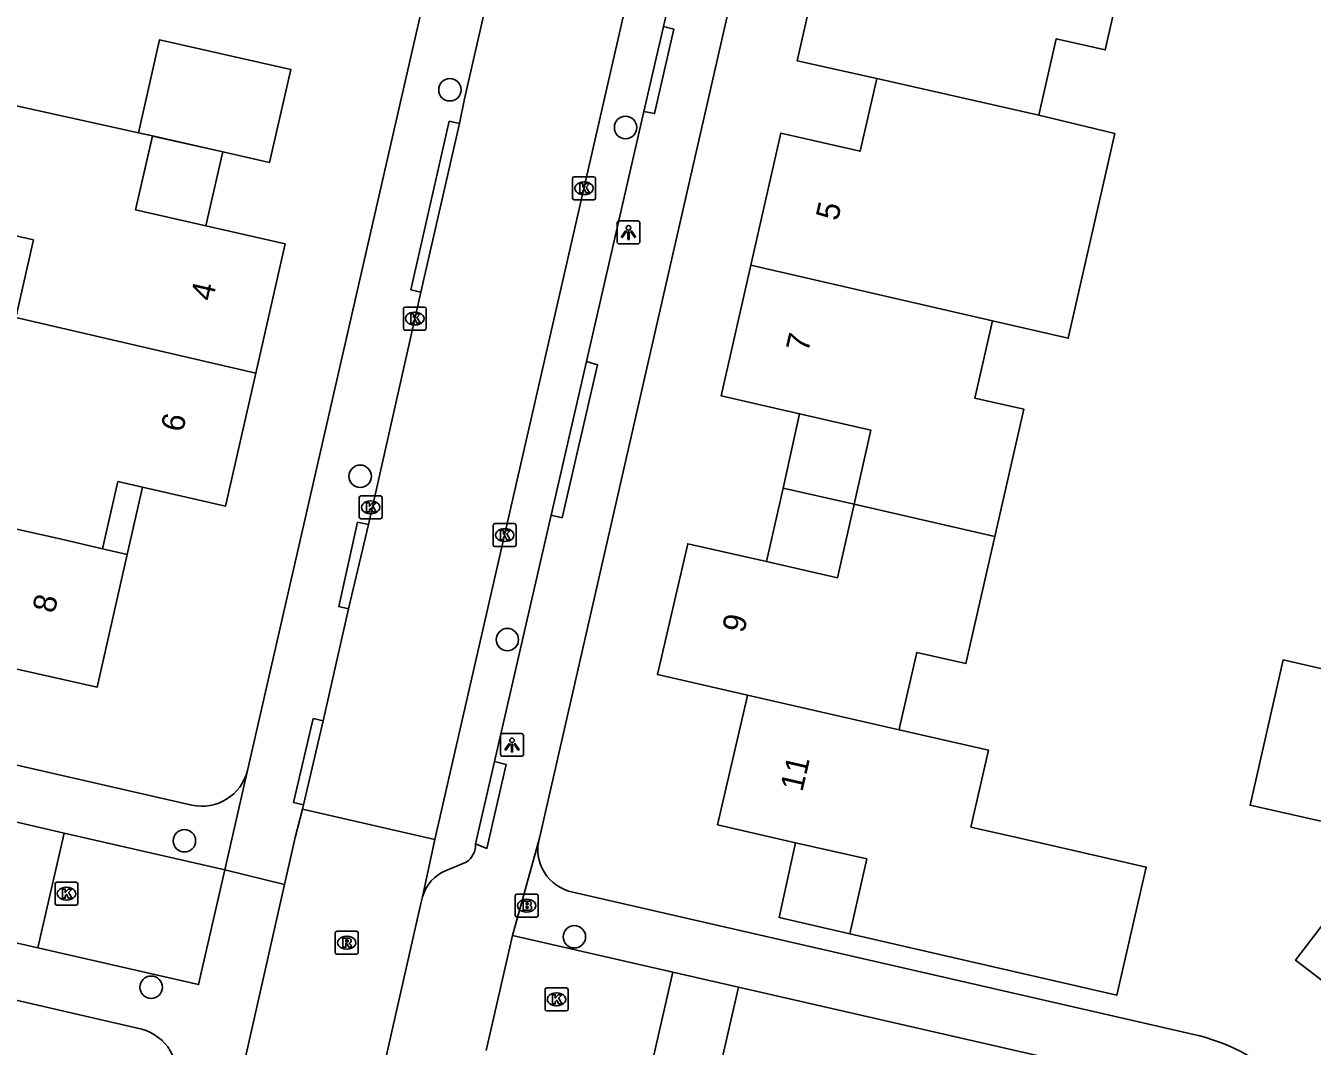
# Model space of a CAD drawing. Extents: x 159628 to 160723, y 388176 to 389416.
# Drawn here: x 160301.6 to 160357.7, y 388631.7 to 388676.2 of the extents above; entities that cross this region are included whole.
import ezdxf

# ---------------------------------------------------------------- set-up
doc = ezdxf.new("R2010")
doc.units = 0
for name, color, linetype in [('IMGEO_Boom', 7, 'Continuous'), ('IMGEO_Brandkraan', 7, 'Continuous'), ('IMGEO_Kolk', 7, 'Continuous'), ('IMGEO_Lichtpunt', 7, 'Continuous'), ('IMGEO_Muur', 7, 'Continuous'), ('IMGEO_Pand', 7, 'Continuous'), ('IMGEO_Pand_nummerreeks', 7, 'Continuous'), ('IMGEO_Pand_overbouw', 7, 'Continuous'), ('IMGEO_Rijbaan_lokaal_open', 7, 'Continuous'), ('IMGEO_Rioolput', 7, 'Continuous'), ('IMGEO_Voetpad_open', 7, 'Continuous')]:
    doc.layers.add(name, color=color, linetype=linetype)

msp = doc.modelspace()

# ---------------------------------------------------------------- linework, layer by layer
at = {"layer": 'IMGEO_Boom'}
for centre in [(160320.091, 388673.381), (160327.753, 388671.736), (160316.176, 388656.521), (160322.596, 388649.398), (160308.511, 388640.626), (160325.519, 388636.439), (160307.061, 388634.236)]:
    msp.add_circle(centre, 0.489, dxfattribs=at)
at = {"layer": 'IMGEO_Brandkraan'}
for p, q in [((160322.938, 388637.372), (160322.938, 388638.224)), ((160323.013, 388638.298), (160323.865, 388638.298)), ((160323.426, 388638.078), (160323.451, 388638.078)), ((160323.939, 388638.224), (160323.939, 388637.372)), ((160323.449, 388637.518), (160323.424, 388637.518)), ((160323.865, 388637.298), (160323.013, 388637.298))]:
    msp.add_line(p, q, dxfattribs=at)
for points in [[(160322.938, 388637.372), (160322.938, 388638.224)], [(160323.013, 388638.298), (160323.865, 388638.298)], [(160323.286, 388637.998), (160323.286, 388637.598), (160323.499, 388637.598)], [(160323.517, 388637.998), (160323.286, 388637.998)], [(160323.939, 388638.224), (160323.939, 388637.372)], [(160323.465, 388637.917), (160323.411, 388637.917), (160323.411, 388637.841)], [(160323.411, 388637.841), (160323.464, 388637.841)], [(160323.473, 388637.765), (160323.411, 388637.765), (160323.411, 388637.684)], [(160323.411, 388637.684), (160323.473, 388637.684)], [(160323.865, 388637.298), (160323.013, 388637.298)]]:
    msp.add_lwpolyline(points, dxfattribs=at)
for centre, radius, start, end in [((160323.015, 388638.222), 0.0765, 91.552, 178.448), ((160323.015, 388638.222), 0.0765, 91.552, 178.448), ((160323.521, 388637.853), 0.145, 59.4692, 91.5367), ((160323.546, 388637.9), 0.0922, 285.5137, 58.1501), ((160323.863, 388638.222), 0.0765, 1.552, 88.448), ((160323.863, 388638.222), 0.0765, 1.552, 88.448), ((160323.466, 388637.879), 0.0379, 267.8285, 90.9355), ((160323.474, 388637.724), 0.0404, 269.8759, 90.5077), ((160323.505, 388637.849), 0.251, 268.6676, 293.5347), ((160323.551, 388637.708), 0.105, 301.3115, 78.989), ((160323.015, 388637.374), 0.0765, 181.552, 268.448), ((160323.015, 388637.374), 0.0765, 181.552, 268.448), ((160323.863, 388637.374), 0.0765, 271.552, 358.448), ((160323.863, 388637.374), 0.0765, 271.552, 358.448)]:
    msp.add_arc(centre, radius, start, end, dxfattribs=at)
for centre, major_axis, ratio, start_param, end_param in [((160323.425, 388637.798), (-0.387, 0.002), 0.722429, 4.712389, 7.853982), ((160323.45, 388637.798), (-0.39, 0.002), 0.717154, 1.570796, 4.712389)]:
    msp.add_ellipse(centre, major_axis=major_axis, ratio=ratio, start_param=start_param, end_param=end_param, dxfattribs=at)
at = {"layer": 'IMGEO_Kolk'}
for p, q in [((160325.441, 388668.659), (160325.441, 388669.511)), ((160325.516, 388669.585), (160326.368, 388669.585)), ((160325.929, 388669.365), (160325.954, 388669.365)), ((160326.442, 388669.511), (160326.442, 388668.659)), ((160325.952, 388668.805), (160325.927, 388668.805)), ((160326.368, 388668.585), (160325.516, 388668.585)), ((160318.061, 388662.976), (160318.061, 388663.828)), ((160318.136, 388663.902), (160318.988, 388663.902)), ((160319.062, 388663.828), (160319.062, 388662.976)), ((160318.549, 388663.682), (160318.574, 388663.682)), ((160318.988, 388662.902), (160318.136, 388662.902)), ((160318.572, 388663.122), (160318.547, 388663.122)), ((160316.135, 388654.741), (160316.135, 388655.593)), ((160316.21, 388655.667), (160317.062, 388655.667)), ((160316.623, 388655.447), (160316.648, 388655.447)), ((160317.136, 388655.593), (160317.136, 388654.741)), ((160316.646, 388654.887), (160316.621, 388654.887)), ((160317.062, 388654.667), (160316.21, 388654.667)), ((160321.98, 388653.531), (160321.98, 388654.383)), ((160322.055, 388654.457), (160322.907, 388654.457)), ((160322.468, 388654.237), (160322.493, 388654.237)), ((160322.981, 388654.383), (160322.981, 388653.531)), ((160322.491, 388653.677), (160322.466, 388653.677)), ((160322.907, 388653.457), (160322.055, 388653.457)), ((160302.869, 388637.893), (160302.869, 388638.745)), ((160302.944, 388638.819), (160303.796, 388638.819)), ((160303.357, 388638.599), (160303.382, 388638.599)), ((160303.87, 388638.745), (160303.87, 388637.893)), ((160303.38, 388638.039), (160303.355, 388638.039)), ((160303.796, 388637.819), (160302.944, 388637.819)), ((160324.241, 388633.281), (160324.241, 388634.133)), ((160324.316, 388634.207), (160325.168, 388634.207)), ((160325.242, 388634.133), (160325.242, 388633.281)), ((160324.729, 388633.987), (160324.754, 388633.987)), ((160325.168, 388633.207), (160324.316, 388633.207)), ((160324.752, 388633.427), (160324.727, 388633.427))]:
    msp.add_line(p, q, dxfattribs=at)
for points in [[(160325.441, 388668.659), (160325.441, 388669.511)], [(160325.516, 388669.585), (160326.368, 388669.585)], [(160326.442, 388669.511), (160326.442, 388668.659)], [(160325.762, 388669.285), (160325.885, 388669.285), (160325.885, 388669.134), (160326.015, 388669.285), (160326.179, 388669.285), (160326.033, 388669.134), (160326.186, 388668.885), (160326.034, 388668.885), (160325.949, 388669.049), (160325.885, 388668.982), (160325.885, 388668.885), (160325.762, 388668.885), (160325.762, 388669.285)], [(160326.368, 388668.585), (160325.516, 388668.585)], [(160318.061, 388662.976), (160318.061, 388663.828)], [(160318.136, 388663.902), (160318.988, 388663.902)], [(160319.062, 388663.828), (160319.062, 388662.976)], [(160318.382, 388663.602), (160318.505, 388663.602), (160318.505, 388663.451), (160318.635, 388663.602), (160318.799, 388663.602), (160318.653, 388663.451), (160318.806, 388663.202), (160318.654, 388663.202), (160318.569, 388663.366), (160318.505, 388663.299), (160318.505, 388663.202), (160318.382, 388663.202), (160318.382, 388663.602)], [(160318.988, 388662.902), (160318.136, 388662.902)], [(160316.135, 388654.741), (160316.135, 388655.593)], [(160316.21, 388655.667), (160317.062, 388655.667)], [(160316.456, 388655.367), (160316.579, 388655.367), (160316.579, 388655.216), (160316.709, 388655.367), (160316.873, 388655.367), (160316.727, 388655.216), (160316.88, 388654.967), (160316.728, 388654.967), (160316.643, 388655.131), (160316.579, 388655.064), (160316.579, 388654.967), (160316.456, 388654.967), (160316.456, 388655.367)], [(160317.136, 388655.593), (160317.136, 388654.741)], [(160317.062, 388654.667), (160316.21, 388654.667)], [(160321.98, 388653.531), (160321.98, 388654.383)], [(160322.055, 388654.457), (160322.907, 388654.457)], [(160322.981, 388654.383), (160322.981, 388653.531)], [(160322.301, 388654.157), (160322.424, 388654.157), (160322.424, 388654.006), (160322.554, 388654.157), (160322.718, 388654.157), (160322.572, 388654.006), (160322.725, 388653.757), (160322.573, 388653.757), (160322.488, 388653.921), (160322.424, 388653.854), (160322.424, 388653.757), (160322.301, 388653.757), (160322.301, 388654.157)], [(160322.907, 388653.457), (160322.055, 388653.457)], [(160302.869, 388637.893), (160302.869, 388638.745)], [(160302.944, 388638.819), (160303.796, 388638.819)], [(160303.19, 388638.519), (160303.313, 388638.519), (160303.313, 388638.368), (160303.443, 388638.519), (160303.607, 388638.519), (160303.461, 388638.368), (160303.614, 388638.119), (160303.462, 388638.119), (160303.377, 388638.283), (160303.313, 388638.216), (160303.313, 388638.119), (160303.19, 388638.119), (160303.19, 388638.519)], [(160303.87, 388638.745), (160303.87, 388637.893)], [(160303.796, 388637.819), (160302.944, 388637.819)], [(160324.241, 388633.281), (160324.241, 388634.133)], [(160324.316, 388634.207), (160325.168, 388634.207)], [(160325.242, 388634.133), (160325.242, 388633.281)], [(160324.562, 388633.907), (160324.685, 388633.907), (160324.685, 388633.756), (160324.815, 388633.907), (160324.979, 388633.907), (160324.833, 388633.756), (160324.986, 388633.507), (160324.834, 388633.507), (160324.749, 388633.671), (160324.685, 388633.604), (160324.685, 388633.507), (160324.562, 388633.507), (160324.562, 388633.907)], [(160325.168, 388633.207), (160324.316, 388633.207)]]:
    msp.add_lwpolyline(points, dxfattribs=at)
for centre, start, end in [((160325.518, 388669.509), 91.552, 178.448), ((160325.518, 388669.509), 91.552, 178.448), ((160326.366, 388669.509), 1.552, 88.448), ((160326.366, 388669.509), 1.552, 88.448), ((160325.518, 388668.661), 181.552, 268.448), ((160325.518, 388668.661), 181.552, 268.448), ((160326.366, 388668.661), 271.552, 358.448), ((160326.366, 388668.661), 271.552, 358.448), ((160318.138, 388663.826), 91.552, 178.448), ((160318.138, 388663.826), 91.552, 178.448), ((160318.986, 388663.826), 1.552, 88.448), ((160318.986, 388663.826), 1.552, 88.448), ((160318.138, 388662.978), 181.552, 268.448), ((160318.138, 388662.978), 181.552, 268.448), ((160318.986, 388662.978), 271.552, 358.448), ((160318.986, 388662.978), 271.552, 358.448), ((160316.212, 388655.591), 91.552, 178.448), ((160316.212, 388655.591), 91.552, 178.448), ((160317.06, 388655.591), 1.552, 88.448), ((160317.06, 388655.591), 1.552, 88.448), ((160316.212, 388654.743), 181.552, 268.448), ((160316.212, 388654.743), 181.552, 268.448), ((160317.06, 388654.743), 271.552, 358.448), ((160317.06, 388654.743), 271.552, 358.448), ((160322.057, 388654.381), 91.552, 178.448), ((160322.057, 388654.381), 91.552, 178.448), ((160322.905, 388654.381), 1.552, 88.448), ((160322.905, 388654.381), 1.552, 88.448), ((160322.057, 388653.533), 181.552, 268.448), ((160322.057, 388653.533), 181.552, 268.448), ((160322.905, 388653.533), 271.552, 358.448), ((160322.905, 388653.533), 271.552, 358.448), ((160302.946, 388638.743), 91.552, 178.448), ((160302.946, 388638.743), 91.552, 178.448), ((160303.794, 388638.743), 1.552, 88.448), ((160303.794, 388638.743), 1.552, 88.448), ((160302.946, 388637.895), 181.552, 268.448), ((160302.946, 388637.895), 181.552, 268.448), ((160303.794, 388637.895), 271.552, 358.448), ((160303.794, 388637.895), 271.552, 358.448), ((160324.318, 388634.131), 91.552, 178.448), ((160324.318, 388634.131), 91.552, 178.448), ((160325.166, 388634.131), 1.552, 88.448), ((160325.166, 388634.131), 1.552, 88.448), ((160324.318, 388633.283), 181.552, 268.448), ((160324.318, 388633.283), 181.552, 268.448), ((160325.166, 388633.283), 271.552, 358.448), ((160325.166, 388633.283), 271.552, 358.448)]:
    msp.add_arc(centre, 0.0765, start, end, dxfattribs=at)
for centre, major_axis, ratio, start_param, end_param in [((160325.928, 388669.085), (-0.387, 0.002), 0.722429, 4.712389, 7.853982), ((160325.953, 388669.085), (-0.39, 0.002), 0.717154, 1.570796, 4.712389), ((160318.548, 388663.402), (-0.387, 0.002), 0.722429, 4.712389, 7.853982), ((160318.573, 388663.402), (-0.39, 0.002), 0.717154, 1.570796, 4.712389), ((160316.622, 388655.167), (-0.387, 0.002), 0.722429, 4.712389, 7.853982), ((160316.647, 388655.167), (-0.39, 0.002), 0.717154, 1.570796, 4.712389), ((160322.467, 388653.957), (-0.387, 0.002), 0.722429, 4.712389, 7.853982), ((160322.492, 388653.957), (-0.39, 0.002), 0.717154, 1.570796, 4.712389), ((160303.356, 388638.319), (-0.387, 0.002), 0.722429, 4.712389, 7.853982), ((160303.381, 388638.319), (-0.39, 0.002), 0.717154, 1.570796, 4.712389), ((160324.728, 388633.707), (-0.387, 0.002), 0.722429, 4.712389, 7.853982), ((160324.753, 388633.707), (-0.39, 0.002), 0.717154, 1.570796, 4.712389)]:
    msp.add_ellipse(centre, major_axis=major_axis, ratio=ratio, start_param=start_param, end_param=end_param, dxfattribs=at)
at = {"layer": 'IMGEO_Lichtpunt'}
for p, q in [((160327.381, 388667.562), (160327.381, 388666.755)), ((160327.381, 388667.562), (160327.381, 388666.755)), ((160328.283, 388667.657), (160327.475, 388667.657)), ((160328.283, 388667.657), (160327.475, 388667.657)), ((160328.377, 388666.755), (160328.377, 388667.562)), ((160328.377, 388666.755), (160328.377, 388667.562)), ((160327.475, 388666.661), (160328.283, 388666.661)), ((160327.475, 388666.661), (160328.283, 388666.661)), ((160323.203, 388645.305), (160322.395, 388645.305)), ((160323.203, 388645.305), (160322.395, 388645.305)), ((160322.301, 388645.21), (160322.301, 388644.403)), ((160322.301, 388645.21), (160322.301, 388644.403)), ((160323.297, 388644.403), (160323.297, 388645.21)), ((160323.297, 388644.403), (160323.297, 388645.21)), ((160322.395, 388644.309), (160323.203, 388644.309)), ((160322.395, 388644.309), (160323.203, 388644.309))]:
    msp.add_line(p, q, dxfattribs=at)
for points in [[(160327.755, 388667.226), (160327.794, 388667.198), (160327.606, 388666.936), (160327.568, 388666.963), (160327.755, 388667.226)], [(160327.857, 388667.178), (160327.904, 388667.178), (160327.904, 388666.856), (160327.857, 388666.856), (160327.857, 388667.178)], [(160327.967, 388667.198), (160328.005, 388667.225), (160328.192, 388666.963), (160328.153, 388666.935), (160327.967, 388667.198)], [(160322.675, 388644.874), (160322.714, 388644.846), (160322.526, 388644.584), (160322.488, 388644.611), (160322.675, 388644.874)], [(160322.777, 388644.826), (160322.824, 388644.826), (160322.824, 388644.504), (160322.777, 388644.504), (160322.777, 388644.826)], [(160322.887, 388644.846), (160322.925, 388644.873), (160323.112, 388644.611), (160323.073, 388644.583), (160322.887, 388644.846)]]:
    msp.add_lwpolyline(points, dxfattribs=at)
for centre in [(160327.88, 388667.36), (160322.8, 388645.008)]:
    msp.add_circle(centre, 0.0994, dxfattribs=at)
for centre, start, end in [((160327.475, 388667.562), 90, 180), ((160327.475, 388667.562), 90, 180), ((160328.283, 388667.562), 0, 90), ((160328.283, 388667.562), 0, 90), ((160327.475, 388666.755), 180, 270), ((160327.475, 388666.755), 180, 270), ((160328.283, 388666.755), 270, 0), ((160328.283, 388666.755), 270, 360), ((160322.395, 388645.21), 90, 180), ((160322.395, 388645.21), 90, 180), ((160323.203, 388645.21), 0, 90), ((160323.203, 388645.21), 0, 90), ((160322.395, 388644.403), 180, 270), ((160322.395, 388644.403), 180, 270), ((160323.203, 388644.403), 270, 0), ((160323.203, 388644.403), 270, 360)]:
    msp.add_arc(centre, 0.0946, start, end, dxfattribs=at)
at = {"layer": 'IMGEO_Muur'}
msp.add_lwpolyline([(160317.87, 388672.534), (160322.672, 388693.558)], dxfattribs=at)
at = {"layer": 'IMGEO_Pand'}
for points in [[(160338.703, 388673.866), (160335.239, 388674.645), (160336.541, 388680.399), (160340.003, 388679.611), (160342.994, 388678.931), (160343.72, 388682.117)], [(160347.799, 388681.202), (160349.938, 388680.663), (160348.674, 388675.116), (160346.533, 388675.604), (160345.775, 388672.276)], [(160306.51, 388671.5), (160307.419, 388675.556), (160313.16, 388674.27), (160312.22, 388670.21), (160310.186, 388670.669), (160307.114, 388671.364)], [(160333.216, 388665.726), (160334.521, 388671.485), (160337.983, 388670.697), (160338.674, 388673.738), (160338.703, 388673.866)], [(160345.775, 388672.276), (160338.703, 388673.866)], [(160301.158, 388663.45), (160301.93, 388666.828), (160297.833, 388667.765), (160299.063, 388673.147), (160306.51, 388671.5)], [(160345.775, 388672.276), (160349.091, 388671.468), (160348.293, 388667.965), (160347.058, 388662.545), (160343.748, 388663.299)], [(160307.114, 388671.364), (160306.38, 388668.141), (160309.452, 388667.442), (160312.903, 388666.657), (160311.621, 388661.018)], [(160307.114, 388671.364), (160306.51, 388671.5)], [(160337.719, 388655.308), (160338.446, 388658.536), (160335.343, 388659.247), (160331.926, 388660.029), (160333.216, 388665.726)], [(160333.216, 388665.726), (160343.748, 388663.299)], [(160311.621, 388661.018), (160301.158, 388663.45)], [(160343.748, 388663.299), (160342.981, 388659.932), (160345.122, 388659.444), (160343.857, 388653.897)], [(160311.621, 388661.018), (160310.302, 388655.216), (160306.691, 388656.041), (160305.611, 388656.288), (160304.942, 388653.365)], [(160304.942, 388653.365), (160306.021, 388653.118), (160304.705, 388647.322), (160301.277, 388648.089), (160298.191, 388648.813), (160297.431, 388645.704), (160288.856, 388647.636), (160290.102, 388653.168), (160294.765, 388652.103), (160295.534, 388655.466)], [(160295.534, 388655.466), (160303.09, 388653.789), (160304.942, 388653.365)], [(160333.075, 388646.978), (160329.143, 388647.874), (160330.467, 388653.579), (160333.902, 388652.799), (160336.995, 388652.097), (160337.719, 388655.308)], [(160343.857, 388653.897), (160337.719, 388655.308)], [(160343.857, 388653.897), (160342.593, 388648.35), (160340.452, 388648.838), (160339.718, 388645.617), (160339.685, 388645.47)], [(160358.152, 388641.469), (160354.988, 388642.176), (160356.432, 388648.51), (160359.592, 388647.79), (160358.152, 388641.469)], [(160339.685, 388645.47), (160343.576, 388644.583), (160342.812, 388641.226), (160344.953, 388640.738), (160350.46, 388639.479), (160349.173, 388633.885), (160343.667, 388635.151), (160337.536, 388636.561), (160338.276, 388639.837), (160335.16, 388640.539), (160331.768, 388641.324), (160333.039, 388646.824), (160333.075, 388646.978)], [(160333.075, 388646.978), (160339.685, 388645.47)], [(160361.655, 388631.843), (160356.97, 388635.413), (160360, 388639.391), (160362.685, 388642.915), (160367.377, 388639.341)]]:
    msp.add_lwpolyline(points, dxfattribs=at)
at = {"layer": 'IMGEO_Pand_overbouw'}
for points in [[(160307.114, 388671.363), (160306.38, 388668.141), (160309.452, 388667.442), (160310.118, 388670.369), (160310.186, 388670.669)], [(160337.719, 388655.308), (160338.446, 388658.536), (160335.343, 388659.247), (160334.618, 388656.001)], [(160304.942, 388653.365), (160306.021, 388653.118), (160306.691, 388656.041), (160305.611, 388656.288)], [(160337.719, 388655.308), (160334.618, 388656.001), (160333.902, 388652.799), (160336.995, 388652.097)], [(160335.16, 388640.539), (160334.452, 388637.277), (160337.536, 388636.561), (160338.276, 388639.837)]]:
    msp.add_lwpolyline(points, close=True, dxfattribs=at)
at = {"layer": 'IMGEO_Rijbaan_lokaal_open'}
for points in [[(160320.508, 388671.908), (160320.722, 388672.988), (160324.356, 388688.857)], [(160330.14, 388687.44), (160319.441, 388640.677)], [(160320.508, 388671.908), (160318.824, 388664.559)], [(160316.534, 388654.421), (160318.824, 388664.559)], [(160315.672, 388650.745), (160316.534, 388654.421)], [(160314.557, 388645.862), (160315.672, 388650.745)], [(160314.557, 388645.862), (160313.71, 388642.19)], [(160313.662, 388642.009), (160313.337, 388640.771), (160312.874, 388638.715)], [(160313.662, 388642.009), (160313.71, 388642.19)], [(160319.441, 388640.677), (160313.662, 388642.009)], [(160300.711, 388641.549), (160303.271, 388640.963)], [(160303.271, 388640.963), (160302.126, 388635.959)], [(160310.273, 388639.36), (160303.271, 388640.963)], [(160318.899, 388638.177), (160319.441, 388640.677)], [(160310.273, 388639.36), (160309.132, 388634.357), (160302.126, 388635.959)], [(160312.874, 388638.715), (160311.181, 388631.195), (160311.179, 388631.082), (160311.122, 388630.821)], [(160318.899, 388638.177), (160318.821, 388637.889), (160317.005, 388629.869), (160316.921, 388629.508)], [(160302.126, 388635.959), (160299.566, 388636.545)], [(160321.675, 388631.483), (160322.818, 388636.497)], [(160322.818, 388636.497), (160329.813, 388634.894)], [(160328.664, 388629.878), (160329.813, 388634.894)], [(160329.813, 388634.894), (160332.671, 388634.24)], [(160332.671, 388634.24), (160331.522, 388629.222)], [(160332.671, 388634.24), (160352.242, 388629.758)]]:
    msp.add_lwpolyline(points, dxfattribs=at)
at = {"layer": 'IMGEO_Rioolput'}
for p, q in [((160315.09, 388635.753), (160315.09, 388636.605)), ((160315.165, 388636.679), (160316.017, 388636.679)), ((160315.578, 388636.459), (160315.603, 388636.459)), ((160316.091, 388636.605), (160316.091, 388635.753)), ((160315.601, 388635.899), (160315.576, 388635.899)), ((160316.017, 388635.679), (160315.165, 388635.679))]:
    msp.add_line(p, q, dxfattribs=at)
for points in [[(160315.09, 388635.753), (160315.09, 388636.605)], [(160315.165, 388636.679), (160316.017, 388636.679)], [(160315.679, 388636.377), (160315.427, 388636.379), (160315.427, 388635.979)], [(160315.605, 388636.298), (160315.551, 388636.298), (160315.551, 388636.217)], [(160316.091, 388636.605), (160316.091, 388635.753)], [(160315.427, 388635.979), (160315.551, 388635.979), (160315.551, 388636.141), (160315.562, 388636.141)], [(160315.551, 388636.217), (160315.603, 388636.217)], [(160315.609, 388636.112), (160315.68, 388635.979), (160315.82, 388635.979), (160315.755, 388636.105)], [(160316.017, 388635.679), (160315.165, 388635.679)]]:
    msp.add_lwpolyline(points, dxfattribs=at)
for centre, radius, start, end in [((160315.167, 388636.603), 0.0765, 91.552, 178.448), ((160315.167, 388636.603), 0.0765, 91.552, 178.448), ((160315.611, 388636.202), 0.0964, 77.0061, 93.1865), ((160315.625, 388636.259), 0.0378, 276.6634, 79.6772), ((160315.678, 388636.267), 0.109, 350.3612, 89.416), ((160316.015, 388636.603), 0.0765, 1.552, 88.448), ((160316.015, 388636.603), 0.0765, 1.552, 88.448), ((160315.167, 388635.755), 0.0765, 181.552, 268.448), ((160315.167, 388635.755), 0.0765, 181.552, 268.448), ((160315.561, 388636.088), 0.0533, 26.0293, 88.6989), ((160315.587, 388636.406), 0.19, 274.7715, 282.9687), ((160315.676, 388636.267), 0.112, 277.5842, 350.9817), ((160315.66, 388636.052), 0.108, 29.5134, 73.7905), ((160316.015, 388635.755), 0.0765, 271.552, 358.448), ((160316.015, 388635.755), 0.0765, 271.552, 358.448)]:
    msp.add_arc(centre, radius, start, end, dxfattribs=at)
for centre, major_axis, ratio, start_param, end_param in [((160315.577, 388636.179), (-0.387, 0.002), 0.722429, 4.712389, 7.853982), ((160315.602, 388636.179), (-0.39, 0.002), 0.717154, 1.570796, 4.712389)]:
    msp.add_ellipse(centre, major_axis=major_axis, ratio=ratio, start_param=start_param, end_param=end_param, dxfattribs=at)
at = {"layer": 'IMGEO_Voetpad_open'}
for points in [[(160311.261, 388643.691), (160317.87, 388672.534), (160322.672, 388693.558), (160323.144, 388695.624)], [(160335.814, 388692.503), (160323.992, 388640.743)], [(160330.634, 388681.471), (160329.406, 388676.134)], [(160329.406, 388676.134), (160329.858, 388676.019), (160329.017, 388672.338), (160328.554, 388672.431)], [(160328.554, 388672.431), (160329.406, 388676.134)], [(160328.554, 388672.431), (160326.045, 388661.527)], [(160318.824, 388664.559), (160318.39, 388664.658), (160320.064, 388672.01), (160320.508, 388671.908)], [(160217.738, 388663.033), (160308.833, 388642.18)], [(160326.045, 388661.527), (160326.534, 388661.385), (160324.982, 388654.711), (160324.502, 388654.821)], [(160324.502, 388654.821), (160326.045, 388661.527)], [(160324.502, 388654.821), (160322.032, 388644.086)], [(160315.672, 388650.745), (160315.245, 388650.839), (160316.066, 388654.519), (160316.534, 388654.421)], [(160306.653, 388632.407), (160279.35, 388638.697), (160215.058, 388653.423)], [(160313.71, 388642.19), (160313.272, 388642.295), (160314.132, 388645.952), (160314.557, 388645.862)], [(160311.261, 388643.691), (160310.273, 388639.36)], [(160322.032, 388644.086), (160322.543, 388643.957), (160321.702, 388640.294), (160321.206, 388640.494)], [(160321.206, 388640.494), (160322.032, 388644.086)], [(160322.818, 388636.497), (160323.992, 388640.743)], [(160320.807, 388639.696), (160319.93, 388639.325)], [(160312.874, 388638.715), (160310.273, 388639.36)], [(160325.458, 388638.382), (160352.532, 388632.179)]]:
    msp.add_lwpolyline(points, dxfattribs=at)
for centre, radius, start, end in [((160309.274, 388644.178), 2.046, 257.5603, 346.2296), ((160325.831, 388640.249), 1.904, 164.9581, 258.7162), ((160320.306, 388640.445), 0.902, 303.7867, 3.0832), ((160320.546, 388637.735), 1.705, 111.1768, 164.9702), ((160306.117, 388630.415), 2.063, 346.5819, 74.9493), ((160350.661, 388623.827), 8.559, 48.5689, 77.3743)]:
    msp.add_arc(centre, radius, start, end, dxfattribs=at)

# ---------------------------------------------------------------- texts
at = {"layer": 'IMGEO_Pand_nummerreeks'}
for s, rotation, p in [('5', 77.2347, (160337.01, 388667.627)), ('4', 77.1921, (160309.743, 388664.127)), ('7', 77.2368, (160335.712, 388661.9)), ('6', 77.1921, (160308.443, 388658.407)), ('8', 77.2061, (160302.845, 388650.513)), ('9', 76.931, (160332.923, 388649.652)), ('11', 76.9883, (160335.459, 388642.73))]:
    msp.add_text(s, height=1, rotation=rotation, dxfattribs=at).set_placement(p)

doc.saveas('drawing.dxf')
